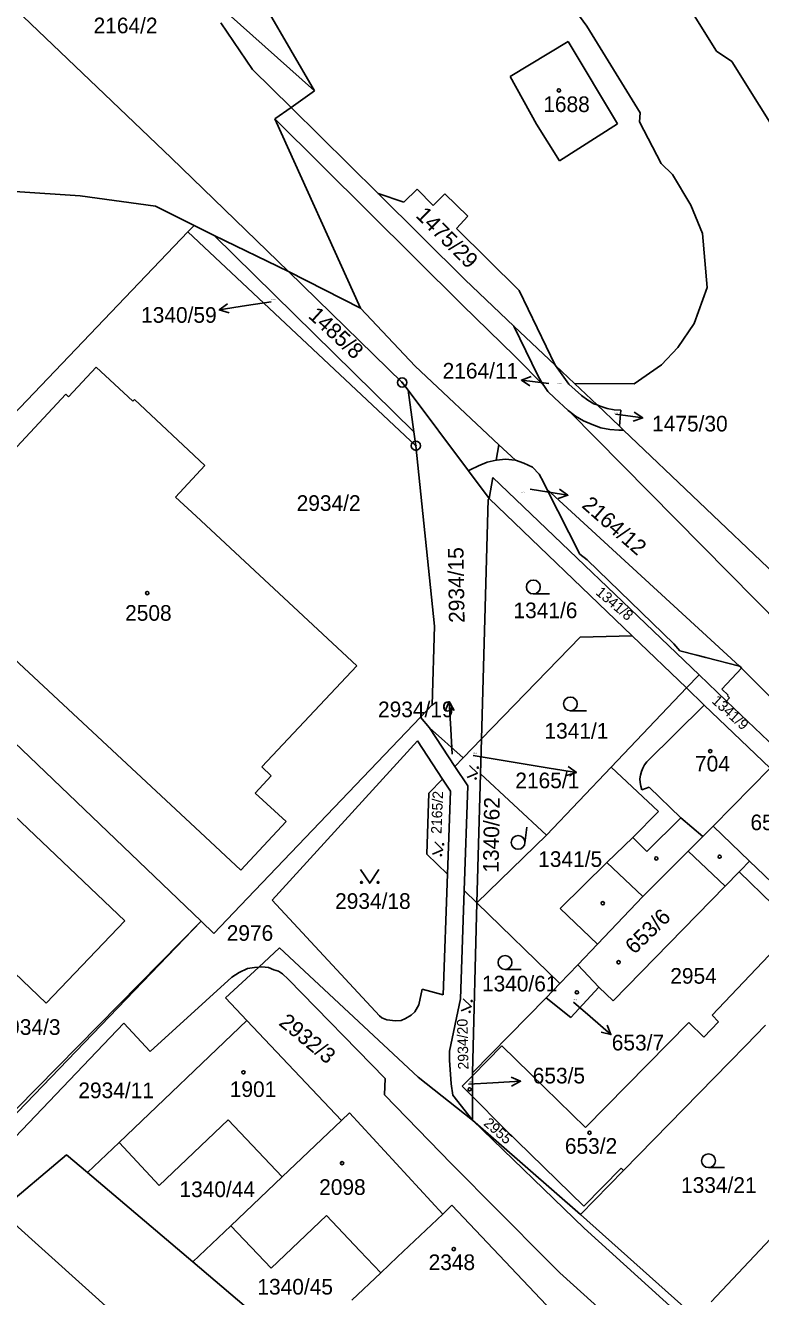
# Model space of a CAD drawing. Extents: x -779596 to -776743, y -1030330 to -1024513.
# Drawn here: x -778948.7 to -778868.7, y -1030117.8 to -1029979.6 of the extents above; entities that cross this region are included whole.
import ezdxf

# ---------------------------------------------------------------- set-up
doc = ezdxf.new("R2010")
doc.units = 0
for name, color, linetype in [('hranice parcel', 7, 'Continuous'), ('hranice vnitřní', 7, 'Continuous'), ('kultura', 7, 'Continuous'), ('Kód', 7, 'Continuous'), ('č_ parcel šipka', 7, 'Continuous'), ('č_pacel stav_', 7, 'Continuous'), ('č_parcel poz_', 7, 'Continuous')]:
    doc.layers.add(name, color=color, linetype=linetype)

msp = doc.modelspace()

# ---------------------------------------------------------------- linework, layer by layer
at = {"layer": 'hranice parcel'}
for points in [[(-778865.92, -1029993.06), (-778871.89, -1029983.55), (-778873.53, -1029982.43), (-778878.33, -1029974.78), (-778881.49, -1029968.16), (-778886.79, -1029959.6), (-778888.83, -1029956.25), (-778890.05, -1029951.03), (-778888.27, -1029945.82), (-778883.69, -1029941.11), (-778877.28, -1029938.76), (-778873, -1029938.79), (-778869.13, -1029939.94), (-778865.59, -1029941.98), (-778862.33, -1029945.64), (-778860.99, -1029949.09), (-778859.98, -1029954.09), (-778860.28, -1029957.39), (-778865.92, -1029993.06)], [(-778959.43, -1029968.66), (-778932.86, -1029994.02)], [(-778889, -1030018.55), (-778882.49, -1030018.61), (-778879.54, -1030016.52), (-778877.74, -1030014.64), (-778875.97, -1030012.05), (-778874.54, -1030008.14), (-778875.05, -1030002.25), (-778876.35, -1029999.16), (-778878.32, -1029995.84), (-778879.56, -1029994.65), (-778881.9, -1029990.13), (-778881.83, -1029989.15), (-778887.63, -1029979.74), (-778890.42, -1029975.87)], [(-778922.4, -1029977.93), (-778917.26, -1029986.77)], [(-778927.44, -1029979.35), (-778923.99, -1029984.44)], [(-778895.99, -1029985.21), (-778889.66, -1029981.39)], [(-778889.66, -1029981.39), (-778884.29, -1029990.35)], [(-778919.78, -1029988.56), (-778923.99, -1029984.44)], [(-778893.1, -1029990.37), (-778895.99, -1029985.21)], [(-778917.26, -1029986.77), (-778919.78, -1029988.56)], [(-778921.56, -1029989.81), (-778919.78, -1029988.56)], [(-778912.26, -1030010.37), (-778921.56, -1029989.81)], [(-778919.78, -1029988.56), (-778910.32, -1029997.92)], [(-778890.61, -1029994.37), (-778893.1, -1029990.37)], [(-778890.61, -1029994.37), (-778884.29, -1029990.35)], [(-778932.86, -1029994.02), (-778920.08, -1030006.39)], [(-778949.86, -1029997.7), (-778942.75, -1029998.16)], [(-778910.32, -1029997.92), (-778900.86, -1030007.28)], [(-778910.32, -1029997.92), (-778907.55, -1029998.85)], [(-778907.55, -1029998.85), (-778906.11, -1029997.45)], [(-778906.11, -1029997.45), (-778904.34, -1029999.2)], [(-778904.34, -1029999.2), (-778903.08, -1029997.94)], [(-778903.08, -1029997.94), (-778900.57, -1030000.38)], [(-778942.75, -1029998.16), (-778934.54, -1029999.27)], [(-778934.54, -1029999.27), (-778930.34, -1030001.38)], [(-778900.57, -1030000.38), (-778901.83, -1030001.71)], [(-778964.53, -1030037.12), (-778931.05, -1030002.09)], [(-778931.05, -1030002.09), (-778930.34, -1030001.38)], [(-778931.05, -1030002.09), (-778906.24, -1030025.32)], [(-778930.34, -1030001.38), (-778928.18, -1030002.46)], [(-778901.83, -1030001.71), (-778894.99, -1030008.45)], [(-778920.08, -1030006.39), (-778928.18, -1030002.46)], [(-778928.18, -1030002.46), (-778906.44, -1030023.8)], [(-778920.08, -1030006.39), (-778912.26, -1030010.37)], [(-778920.08, -1030006.39), (-778907.72, -1030018.45)], [(-778900.86, -1030007.28), (-778895.57, -1030012.31)], [(-778894.99, -1030008.45), (-778891.07, -1030016.58)], [(-778892.97, -1030017.68), (-778895.57, -1030012.31)], [(-778891.07, -1030016.58), (-778895.57, -1030012.31)], [(-778944, -1030020), (-778941.01, -1030016.77)], [(-778941.01, -1030016.77), (-778937.01, -1030020.49)], [(-778891.07, -1030016.58), (-778891.05, -1030016.6)], [(-778891.05, -1030016.6), (-778889, -1030018.55)], [(-778907.06, -1030019.28), (-778907.72, -1030018.45)], [(-778892.47, -1030018.58), (-778892.97, -1030017.68)], [(-778892.33, -1030018.78), (-778892.47, -1030018.58)], [(-778891.87, -1030019.41), (-778892.33, -1030018.78)], [(-778889, -1030018.55), (-778886.53, -1030020.89)], [(-778961.29, -1030037.95), (-778944.31, -1030019.7)], [(-778944.31, -1030019.7), (-778944, -1030020)], [(-778907.06, -1030019.28), (-778906.44, -1030023.8)], [(-778907.06, -1030019.28), (-778900.51, -1030028.05)], [(-778891.17, -1030020.13), (-778891.87, -1030019.41)], [(-778889.68, -1030021.48), (-778891.17, -1030020.13)], [(-778937.01, -1030020.49), (-778936.84, -1030020.3)], [(-778936.84, -1030020.3), (-778929.18, -1030027.45)], [(-778889.54, -1030021.59), (-778889.68, -1030021.48)], [(-778886.53, -1030020.89), (-778884.1, -1030023.2)], [(-778886.19, -1030021.03), (-778886.53, -1030020.89)], [(-778885.44, -1030021.27), (-778886.19, -1030021.03)], [(-778884.68, -1030021.41), (-778885.44, -1030021.27)], [(-778883.95, -1030021.44), (-778884.68, -1030021.41)], [(-778884.1, -1030023.2), (-778883.95, -1030021.44)], [(-778888.88, -1030022.11), (-778889.54, -1030021.59)], [(-778888.02, -1030022.63), (-778888.88, -1030022.11)], [(-778887.08, -1030023.02), (-778888.02, -1030022.63)], [(-778906.44, -1030023.8), (-778906.24, -1030025.32)], [(-778886.12, -1030023.36), (-778887.08, -1030023.02)], [(-778885.14, -1030023.55), (-778886.12, -1030023.36)], [(-778884.18, -1030023.64), (-778885.14, -1030023.55)], [(-778883.66, -1030023.62), (-778884.18, -1030023.64)], [(-778884.1, -1030023.2), (-778883.66, -1030023.62)], [(-778883.66, -1030023.62), (-778867.2, -1030039.26)], [(-778906.24, -1030025.32), (-778904.22, -1030044.92)], [(-778898.48, -1030027.12), (-778897.52, -1030026.89)], [(-778897.52, -1030026.89), (-778897.48, -1030026.89)], [(-778897.48, -1030026.89), (-778896.47, -1030026.79)], [(-778896.47, -1030026.79), (-778895.45, -1030026.88)], [(-778895.45, -1030026.88), (-778895.39, -1030026.9)], [(-778895.39, -1030026.9), (-778894.49, -1030027.21)], [(-778929.18, -1030027.45), (-778932.36, -1030030.9)], [(-778900.51, -1030028.05), (-778900.33, -1030027.94)], [(-778900.51, -1030028.05), (-778898.27, -1030031.06)], [(-778900.33, -1030027.94), (-778899.41, -1030027.49)], [(-778899.41, -1030027.49), (-778898.48, -1030027.12)], [(-778894.49, -1030027.21), (-778893.56, -1030027.66)], [(-778893.56, -1030027.66), (-778892.82, -1030028.41)], [(-778892.82, -1030028.41), (-778892.36, -1030029.29)], [(-778897.86, -1030028.77), (-778898.27, -1030031.06)], [(-778875.42, -1030050.22), (-778897.86, -1030028.77)], [(-778892.36, -1030029.29), (-778891.99, -1030030.03)], [(-778932.36, -1030030.9), (-778930.14, -1030032.97)], [(-778898.38, -1030031.15), (-778899.1, -1030057.18)], [(-778898.38, -1030031.15), (-778898.27, -1030031.06)], [(-778898.27, -1030031.06), (-778882.72, -1030045.98)], [(-778891.99, -1030030.03), (-778888.41, -1030037.12)], [(-778930.14, -1030032.97), (-778912.65, -1030049.23)], [(-778888.41, -1030037.12), (-778887.62, -1030037.72)], [(-778887.62, -1030037.72), (-778878.19, -1030046.84)], [(-778967.77, -1030040.5), (-778929.6, -1030076.99)], [(-778904.22, -1030044.92), (-778904.45, -1030053.46)], [(-778899.1, -1030057.18), (-778888.36, -1030046.11)], [(-778888.36, -1030046.11), (-778882.72, -1030045.98)], [(-778882.72, -1030045.98), (-778876.82, -1030051.64)], [(-778929.68, -1030067.33), (-778951.55, -1030047)], [(-778878.19, -1030046.84), (-778877.53, -1030047.61)], [(-778877.53, -1030047.61), (-778875.67, -1030048.07)], [(-778875.67, -1030048.07), (-778874.71, -1030048.34)], [(-778874.71, -1030048.34), (-778871.05, -1030049.28)], [(-778912.65, -1030049.23), (-778922.97, -1030060.2)], [(-778876.82, -1030051.64), (-778875.42, -1030050.22)], [(-778873.46, -1030052.09), (-778875.42, -1030050.22)], [(-778870.83, -1030049.48), (-778872.98, -1030051.77)], [(-778871.05, -1030049.28), (-778870.96, -1030049.3)], [(-778870.96, -1030049.3), (-778870.83, -1030049.48)], [(-778876.82, -1030051.64), (-778885, -1030060.25)], [(-778876.82, -1030051.64), (-778874.87, -1030053.51)], [(-778872.98, -1030051.77), (-778872.27, -1030052.43)], [(-778872.45, -1030053.06), (-778873.46, -1030052.09)], [(-778872.13, -1030052.72), (-778872.45, -1030053.06)], [(-778866.36, -1030058.89), (-778872.45, -1030053.06)], [(-778872.27, -1030052.43), (-778872.33, -1030052.5)], [(-778872.33, -1030052.5), (-778872.13, -1030052.72)], [(-778904.45, -1030053.46), (-778905.74, -1030054.81)], [(-778874.87, -1030053.51), (-778867.72, -1030060.37)], [(-778961.22, -1030054.79), (-778937.88, -1030076.94)], [(-778925.31, -1030075.28), (-778905.74, -1030054.81)], [(-778905.74, -1030054.81), (-778904.74, -1030055.97)], [(-778901.99, -1030060.16), (-778904.74, -1030055.97)], [(-778904.74, -1030055.97), (-778901.1, -1030059.24)], [(-778906.04, -1030057.39), (-778921.87, -1030074.69)], [(-778906.04, -1030057.39), (-778903.33, -1030061.54)], [(-778899.1, -1030057.18), (-778901.1, -1030059.24)], [(-778899.1, -1030057.18), (-778899.21, -1030060.99)], [(-778922.97, -1030060.2), (-778921.97, -1030061.18)], [(-778901.1, -1030059.24), (-778901.99, -1030060.16)], [(-778900.6, -1030062.29), (-778901.99, -1030060.16)], [(-778885, -1030060.25), (-778892.03, -1030067.65)], [(-778885, -1030060.25), (-778879.85, -1030065.06)], [(-778921.97, -1030061.18), (-778923.72, -1030063.06)], [(-778903.33, -1030061.54), (-778904.81, -1030063.06)], [(-778903.33, -1030061.54), (-778902.47, -1030062.85)], [(-778899.6, -1030075), (-778899.21, -1030060.99)], [(-778899.21, -1030060.99), (-778892.03, -1030067.65)], [(-778867.72, -1030060.37), (-778873.92, -1030066.67)], [(-778902.47, -1030062.85), (-778902.8, -1030071.89)], [(-778900.98, -1030073.66), (-778900.6, -1030062.29)], [(-778946.42, -1030085.88), (-778969.68, -1030063.69)], [(-778923.72, -1030063.06), (-778920.35, -1030066.17)], [(-778904.81, -1030063.06), (-778905.06, -1030069.69)], [(-778882.64, -1030067.9), (-778879.85, -1030065.06)], [(-778920.35, -1030066.17), (-778925.26, -1030071.44)], [(-778873.92, -1030066.67), (-778875.02, -1030067.77)], [(-778925.26, -1030071.44), (-778929.68, -1030067.33)], [(-778892.03, -1030067.65), (-778899.6, -1030075)], [(-778885.45, -1030070.62), (-778882.64, -1030067.9)], [(-778875.02, -1030067.77), (-778876.61, -1030069.36)], [(-778905.06, -1030069.69), (-778902.8, -1030071.89)], [(-778876.61, -1030069.36), (-778881.56, -1030074.32)], [(-778876.61, -1030069.36), (-778872.6, -1030073.19)], [(-778885.45, -1030070.62), (-778890.56, -1030075.62)], [(-778902.8, -1030071.89), (-778903.27, -1030085)], [(-778871.06, -1030071.61), (-778872.6, -1030073.19)], [(-778867.41, -1030075.18), (-778871.06, -1030071.61)], [(-778901.38, -1030085.44), (-778900.98, -1030073.66)], [(-778900.98, -1030073.66), (-778899.6, -1030075)], [(-778872.6, -1030073.19), (-778884.77, -1030085.64)], [(-778928.21, -1030078.32), (-778925.31, -1030075.28)], [(-778910.19, -1030087.28), (-778921.87, -1030074.69)], [(-778899.6, -1030075), (-778900.08, -1030093.46)], [(-778899.6, -1030075), (-778890.59, -1030083.75)], [(-778886.5, -1030079.5), (-778881.56, -1030074.32)], [(-778890.56, -1030075.62), (-778886.5, -1030079.5)], [(-778956.39, -1030104.18), (-778929.6, -1030076.99)], [(-778952.32, -1030100.58), (-778929.6, -1030076.99)], [(-778937.88, -1030076.94), (-778946.42, -1030085.88)], [(-778929.6, -1030076.99), (-778928.21, -1030078.32)], [(-778886.5, -1030079.5), (-778888.62, -1030081.73)], [(-778921.06, -1030079.89), (-778923.32, -1030081.98)], [(-778905.98, -1030093.92), (-778921.06, -1030079.89)], [(-778867.15, -1030079.99), (-778874.03, -1030087.2)], [(-778923.32, -1030081.98), (-778926.94, -1030085.32)], [(-778925.46, -1030082.56), (-778924.56, -1030082.13)], [(-778924.56, -1030082.13), (-778923.79, -1030082.01)], [(-778923.79, -1030082.01), (-778923.32, -1030081.98)], [(-778923.32, -1030081.98), (-778922.97, -1030081.95)], [(-778922.97, -1030081.95), (-778922.27, -1030082.01)], [(-778922.27, -1030082.01), (-778921.67, -1030082.27)], [(-778921.67, -1030082.27), (-778921.17, -1030082.42)], [(-778888.62, -1030081.73), (-778890.59, -1030083.75)], [(-778886.35, -1030084.17), (-778888.62, -1030081.73)], [(-778935.13, -1030091.15), (-778926.25, -1030083.07)], [(-778926.25, -1030083.07), (-778925.46, -1030082.56)], [(-778921.17, -1030082.42), (-778920.73, -1030082.72)], [(-778920.73, -1030082.72), (-778920.11, -1030083.28)], [(-778920.11, -1030083.28), (-778909.56, -1030094.08)], [(-778905.54, -1030084.36), (-778905.9, -1030086.09)], [(-778903.27, -1030085), (-778905.54, -1030084.36)], [(-778890.59, -1030083.75), (-778892.06, -1030085.33)], [(-778889.4, -1030087.47), (-778886.35, -1030084.17)], [(-778886.35, -1030084.17), (-778884.77, -1030085.64)], [(-778926.94, -1030085.32), (-778924.6, -1030087.79)], [(-778905.9, -1030086.09), (-778906.33, -1030086.84)], [(-778902.58, -1030091.1), (-778901.38, -1030085.44)], [(-778892.06, -1030085.33), (-778900.08, -1030093.46)], [(-778892.06, -1030085.33), (-778889.4, -1030087.47)], [(-778924.6, -1030087.79), (-778938.49, -1030101.03)], [(-778914.32, -1030098.65), (-778924.6, -1030087.79)], [(-778909.94, -1030087.48), (-778910.19, -1030087.28)], [(-778909.41, -1030087.69), (-778909.94, -1030087.48)], [(-778908.44, -1030087.81), (-778909.41, -1030087.69)], [(-778907.82, -1030087.77), (-778908.44, -1030087.81)], [(-778907.35, -1030087.55), (-778907.82, -1030087.77)], [(-778906.73, -1030087.19), (-778907.35, -1030087.55)], [(-778906.33, -1030086.84), (-778906.73, -1030087.19)], [(-778873.32, -1030087.91), (-778874.03, -1030087.2)], [(-778937.99, -1030088.08), (-778949.8, -1030100.44)], [(-778937.99, -1030088.08), (-778935.13, -1030091.15)], [(-778887.77, -1030099.4), (-778876.55, -1030088.01)], [(-778876.55, -1030088.01), (-778874.91, -1030089.58)], [(-778874.91, -1030089.58), (-778873.32, -1030087.91)], [(-778868.2, -1030088.3), (-778870.37, -1030090.49)], [(-778900.08, -1030093.78), (-778896.88, -1030090.53)], [(-778896.88, -1030090.53), (-778892.26, -1030095.07)], [(-778870.37, -1030090.49), (-778872.12, -1030092.29)], [(-778902.57, -1030092.08), (-778902.58, -1030091.1)], [(-778902.4, -1030094.67), (-778902.57, -1030092.08)], [(-778872.12, -1030092.29), (-778883.66, -1030104.08)], [(-778909.56, -1030094.08), (-778909.64, -1030095.85)], [(-778905.98, -1030093.92), (-778900.06, -1030098.61)], [(-778902.21, -1030095.9), (-778902.4, -1030094.67)], [(-778901.2, -1030094.92), (-778900.08, -1030093.78)], [(-778900.08, -1030093.78), (-778900.08, -1030093.46)], [(-778900.08, -1030093.78), (-778900.07, -1030096.05)], [(-778909.64, -1030095.85), (-778902.37, -1030103.34)], [(-778900.06, -1030098.61), (-778902.21, -1030095.9)], [(-778900.07, -1030096.05), (-778901.2, -1030094.92)], [(-778896.69, -1030099.43), (-778900.07, -1030096.05)], [(-778900.07, -1030096.05), (-778900.06, -1030098.61)], [(-778892.26, -1030095.07), (-778887.77, -1030099.4)], [(-778926.66, -1030098.58), (-778934.16, -1030105.71)], [(-778920.77, -1030104.78), (-778926.66, -1030098.58)], [(-778914.32, -1030098.65), (-778920.77, -1030104.78)], [(-778914.32, -1030098.65), (-778913.45, -1030097.82)], [(-778913.45, -1030097.82), (-778903.32, -1030108.82)], [(-778887.94, -1030110.34), (-778900.06, -1030098.61)], [(-778888.33, -1030108.85), (-778900.06, -1030098.61)], [(-778887.96, -1030107.97), (-778896.69, -1030099.43)], [(-778938.49, -1030101.03), (-778941.93, -1030104.3)], [(-778938.49, -1030101.03), (-778934.16, -1030105.71)], [(-778951.47, -1030108.46), (-778944.21, -1030102.37)], [(-778944.21, -1030102.37), (-778941.93, -1030104.3)], [(-778941.93, -1030104.3), (-778930.49, -1030114.01)], [(-778902.37, -1030103.34), (-778892.01, -1030113.79)], [(-778883.66, -1030104.08), (-778888.33, -1030108.85)], [(-778883.91, -1030103.84), (-778887.96, -1030107.97)], [(-778883.66, -1030104.08), (-778883.91, -1030103.84)], [(-778920.77, -1030104.78), (-778926.36, -1030110.08)], [(-778903.32, -1030108.82), (-778902.31, -1030107.86)], [(-778902.31, -1030107.86), (-778892.03, -1030118.71)], [(-778950.19, -1030109.58), (-778934.85, -1030123.41)], [(-778921.98, -1030114.69), (-778915.96, -1030108.98)], [(-778915.96, -1030108.98), (-778912.32, -1030112.82)], [(-778908.22, -1030113.46), (-778903.32, -1030108.82)], [(-778875.7, -1030120.13), (-778888.33, -1030108.85)], [(-778865.89, -1030109.62), (-778874.11, -1030118.36)], [(-778926.36, -1030110.08), (-778930.49, -1030114.01)], [(-778926.36, -1030110.08), (-778921.98, -1030114.69)], [(-778863.84, -1030132.19), (-778887.94, -1030110.34)], [(-778919.06, -1030123.72), (-778930.49, -1030114.01)], [(-778912.32, -1030112.82), (-778910.06, -1030115.2)], [(-778910.06, -1030115.2), (-778908.22, -1030113.46)], [(-778892.01, -1030113.79), (-778890.57, -1030115.2)], [(-778910.06, -1030115.2), (-778913.19, -1030118.16)], [(-778890.57, -1030115.2), (-778869.68, -1030134.07)]]:
    msp.add_lwpolyline(points, dxfattribs=at)
at = {"layer": 'hranice vnitřní'}
for points in [[(-778926.63, -1029978.4), (-778917.26, -1029986.77)], [(-778901.21, -1030010.02), (-778921.56, -1029989.81)], [(-778912.26, -1030010.37), (-778906.32, -1030016.69)], [(-778895.47, -1030015.6), (-778901.21, -1030010.02)], [(-778892.33, -1030018.78), (-778895.47, -1030015.6)], [(-778906.32, -1030016.69), (-778897.21, -1030025.23)], [(-778889.61, -1030018.62), (-778891.05, -1030016.6)], [(-778888.23, -1030019.86), (-778889.61, -1030018.62)], [(-778887.52, -1030020.37), (-778888.23, -1030019.86)], [(-778886.87, -1030020.75), (-778887.52, -1030020.37)], [(-778886.53, -1030020.89), (-778886.87, -1030020.75)], [(-778866.42, -1030044.97), (-778889.54, -1030021.59)], [(-778897.21, -1030025.23), (-778897.52, -1030026.89)], [(-778895.39, -1030026.9), (-778897.21, -1030025.23)], [(-778871.05, -1030049.28), (-778891.99, -1030030.03)], [(-778855.59, -1030064.7), (-778870.83, -1030049.48)], [(-778874.87, -1030053.51), (-778881.1, -1030059.66)], [(-778880.88, -1030062.43), (-778881.66, -1030062.73)], [(-778880.88, -1030062.43), (-778877.43, -1030065.75)], [(-778877.43, -1030065.75), (-778881.11, -1030069.43)], [(-778877.43, -1030065.75), (-778875.02, -1030067.77)], [(-778873.92, -1030066.67), (-778869.94, -1030070.47)], [(-778882.64, -1030067.9), (-778881.11, -1030069.43)], [(-778885.45, -1030070.62), (-778881.56, -1030074.32)], [(-778870.94, -1030071.49), (-778869.94, -1030070.47)], [(-778869.94, -1030070.47), (-778866.74, -1030073.53)], [(-778871.06, -1030071.61), (-778870.94, -1030071.49)]]:
    msp.add_lwpolyline(points, dxfattribs=at)
msp.add_arc((-778878.896, -1030061.648), 2.968, 137.95075, 201.38004, dxfattribs=at)
at = {"layer": 'kultura'}
for points in [[(-778893.46, -1030041.42), (-778891.71, -1030041.42)], [(-778889.43, -1030054.13), (-778887.68, -1030054.13)], [(-778900.664, -1030061.365), (-778899.55, -1030060.9), (-778900.408, -1030060.051)], [(-778894.38, -1030068.52), (-778894.152, -1030066.785)], [(-778904.434, -1030069.695), (-778903.32, -1030069.23), (-778904.178, -1030068.381)], [(-778912.25, -1030071.37), (-778911.25, -1030072.87), (-778910.25, -1030071.37)], [(-778896.54, -1030082.22), (-778894.79, -1030082.22)], [(-778901.32, -1030086.733), (-778900.21, -1030086.26), (-778901.074, -1030085.417)], [(-778874.41, -1030103.77), (-778872.66, -1030103.77)]]:
    msp.add_lwpolyline(points, dxfattribs=at)
for centre, radius in [((-778890.68, -1029986.71), 0.175), ((-778893.46, -1030040.67), 0.75), ((-778935.45, -1030041.33), 0.175), ((-778889.43, -1030053.38), 0.75), ((-778874.22, -1030058.51), 0.175), ((-778899.501, -1030060.295), 0.0672), ((-778899.73, -1030061.478), 0.0667), ((-778895.123, -1030068.422), 0.749), ((-778903.5, -1030069.809), 0.0667), ((-778903.271, -1030068.625), 0.0672), ((-778873.2, -1030069.98), 0.175), ((-778880.09, -1030070.17), 0.175), ((-778912.15, -1030072.77), 0.1), ((-778910.35, -1030072.77), 0.1), ((-778885.91, -1030075.04), 0.175), ((-778896.54, -1030081.47), 0.75), ((-778884.19, -1030081.45), 0.175), ((-778888.72, -1030084.72), 0.175), ((-778900.165, -1030085.655), 0.0671), ((-778900.386, -1030086.839), 0.0671), ((-778924.99, -1030093.41), 0.175), ((-778900.39, -1030095.26), 0.175), ((-778887.35, -1030099.98), 0.175), ((-778874.41, -1030103.02), 0.75), ((-778914.26, -1030103.28), 0.175), ((-778902.11, -1030112.62), 0.175)]:
    msp.add_circle(centre, radius, dxfattribs=at)
at = {"layer": 'Kód'}
for centre, radius in [((-778907.72, -1030018.45), 0.5), ((-778907.72, -1030018.45), 0.032), ((-778906.24, -1030025.32), 0.5), ((-778906.24, -1030025.32), 0.032)]:
    msp.add_circle(centre, radius, dxfattribs=at)
at = {"layer": 'č_ parcel šipka'}
for points in [[(-778926.548, -1030010.893), (-778927.613, -1030010.554), (-778926.703, -1030009.906)], [(-778924.65, -1030010.09), (-778927.613, -1030010.554)], [(-778921.97, -1030009.67), (-778924.65, -1030010.09)], [(-778893.826, -1030018.805), (-778894.756, -1030018.185), (-778893.701, -1030017.814)], [(-778891.78, -1030018.56), (-778894.756, -1030018.185)], [(-778884.53, -1030021.9), (-778881.556, -1030022.291)], [(-778882.482, -1030021.666), (-778881.556, -1030022.291), (-778882.613, -1030022.656)], [(-778893.82, -1030030.05), (-778892.67, -1030030.23)], [(-778892.67, -1030030.23), (-778889.707, -1030030.699)], [(-778890.617, -1030030.05), (-778889.707, -1030030.699), (-778890.773, -1030031.036)], [(-778903.057, -1030054.144), (-778902.617, -1030053.116), (-778902.06, -1030054.084)], [(-778902.44, -1030056.11), (-778902.617, -1030053.116)], [(-778902.27, -1030058.85), (-778902.44, -1030056.11)], [(-778899.99, -1030058.97), (-778891.73, -1030060.35)], [(-778889.675, -1030060.187), (-778888.772, -1030060.845), (-778889.84, -1030061.173)], [(-778891.73, -1030060.35), (-778888.772, -1030060.845)], [(-778889.1, -1030085.79), (-778887.29, -1030087.35)], [(-778887.29, -1030087.35), (-778885.016, -1030089.306)], [(-778885.448, -1030088.275), (-778885.016, -1030089.306), (-778886.1, -1030089.033)], [(-778900.5, -1030094.69), (-778897.85, -1030094.54)], [(-778897.85, -1030094.54), (-778894.855, -1030094.373)], [(-778895.882, -1030093.93), (-778894.855, -1030094.373), (-778895.826, -1030094.927)]]:
    msp.add_lwpolyline(points, dxfattribs=at)

# ---------------------------------------------------------------- texts
for s, p in [('1340/59', (-778936.113, -1030011.96)), ('2164/11', (-778903.326, -1030018.02)), ('1475/30', (-778880.546, -1030023.77)), ('2934/19', (-778910.353, -1030054.82)), ('2165/1', (-778895.419, -1030062.54)), ('653/7', (-778884.93, -1030091.03)), ('653/5', (-778893.526, -1030094.62))]:
    msp.add_text(s, height=1.7, dxfattribs=at).set_placement(p)
msp.add_text('2164/12', height=1.7, rotation=318.80254, dxfattribs=at).set_placement((-778888.291, -1030031.939))
at = {"layer": 'č_pacel stav_'}
for s, height, p in [('1688', 1.7, (-778892.38, -1029989.06)), ('2508', 1.7, (-778937.85, -1030044.34)), ('704', 1.7, (-778875.88, -1030060.72)), ('653/1', 1.7, (-778869.85, -1030067.1)), ('653/7', 0.1, (-778889.066, -1030085.59)), ('1901', 1.7, (-778926.47, -1030096.09)), ('653/5', 0.1, (-778900.466, -1030094.49)), ('653/2', 1.7, (-778890.03, -1030102.26)), ('2098', 1.7, (-778916.75, -1030106.73)), ('2348', 1.7, (-778904.85, -1030114.9))]:
    msp.add_text(s, height=height, dxfattribs=at).set_placement(p)
msp.add_text('653/6', height=1.7, rotation=44.40035, dxfattribs=at).set_placement((-778882.468, -1030080.668))
at = {"layer": 'č_parcel poz_'}
for s, height, p in [('2164/2', 1.7, (-778941.28, -1029980.5)), ('1340/59', 0.1, (-778922.003, -1030009.47)), ('2164/11', 0.1, (-778890.86, -1030018.59)), ('2934/2', 1.7, (-778919.2, -1030032.4)), ('2164/12', 0.1, (-778894.91, -1030030.43)), ('1341/6', 1.7, (-778895.62, -1030044.06)), ('1341/1', 1.7, (-778892.25, -1030057.15)), ('2934/19', 0.1, (-778902.303, -1030058.65)), ('2165/1', 0.1, (-778899.989, -1030058.77)), ('1341/5', 1.7, (-778892.93, -1030071.09)), ('2934/18', 1.7, (-778915.016, -1030075.65)), ('2976', 1.7, (-778926.806, -1030079.12)), ('2954', 1.7, (-778878.57, -1030083.78)), ('1340/61', 1.7, (-778899.05, -1030084.62)), ('2934/3', 1.7, (-778951.83, -1030089.34)), ('2934/11', 1.7, (-778942.94, -1030096.22)), ('1340/44', 1.7, (-778931.94, -1030106.97)), ('1334/21', 1.7, (-778877.4, -1030106.51)), ('1340/45', 1.7, (-778923.47, -1030117.56))]:
    msp.add_text(s, height=height, dxfattribs=at).set_placement(p)
for s, height, rotation, p in [('1475/29', 1.7, 315.10251, (-778906.338, -1030000.39)), ('1485/8', 1.7, 317.40253, (-778918.038, -1030011.319)), ('1475/30', 0.1, 359.90286, (-778884.76, -1030021.811)), ('2934/15', 1.7, 90.90072, (-778900.933, -1030044.554)), ('1341/8', 1.14, 319.70254, (-778886.766, -1030041.393)), ('1341/9', 1.14, 317.80253, (-778874.148, -1030053.167)), ('2165/2', 1.14, 87.7007, (-778903.453, -1030067.519)), ('1340/62', 1.7, 89.10071, (-778897.236, -1030071.727)), ('2932/3', 1.7, 320.70255, (-778921.238, -1030088.19)), ('2934/20', 1.14, 91.30073, (-778900.504, -1030093.092)), ('2955', 1.14, 319.00254, (-778898.948, -1030099.081))]:
    msp.add_text(s, height=height, rotation=rotation, dxfattribs=at).set_placement(p)

doc.saveas('drawing.dxf')
